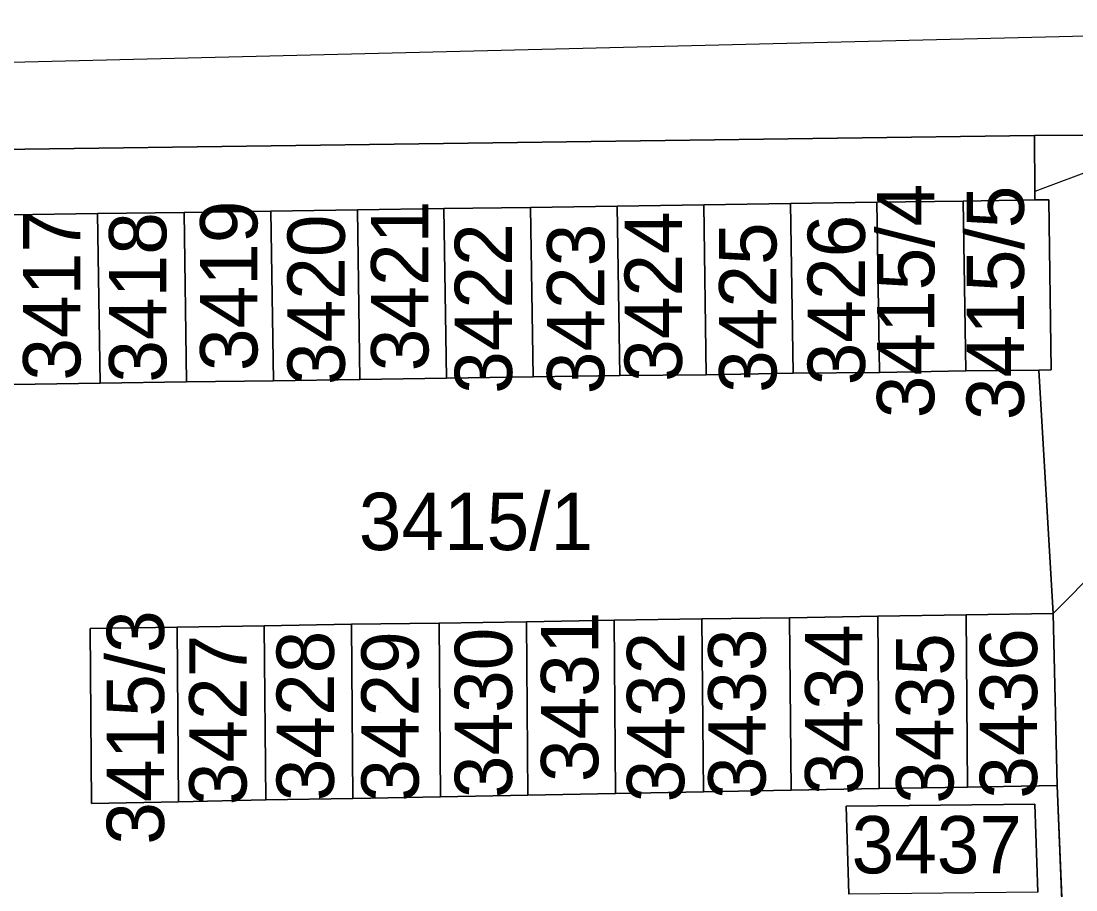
# Model space of a CAD drawing. Extents: x -264070 to -262271, y -1238894 to -1238141.
# Drawn here: x -262788.62 to -262751.79, y -1238390.24 to -1238359.92 of the extents above; entities that cross this region are included whole.
import ezdxf

# ---------------------------------------------------------------- set-up
doc = ezdxf.new("R2010")
doc.units = 0
for name, color, linetype in [('body_kn', 7, 'Continuous'), ('kladpar_druhypozemkov', 7, 'Continuous'), ('kladpar_hranice', 7, 'Continuous'), ('kladpar_parcelnecisla', 7, 'Continuous'), ('kladpar_plochy', 7, 'Continuous'), ('zappar_hrandruhpozemk', 7, 'Continuous')]:
    doc.layers.add(name, color=color, linetype=linetype)

msp = doc.modelspace()

# ---------------------------------------------------------------- linework, layer by layer
at = {"layer": 'body_kn'}
for p, q in [((-262753.24, -1238363.91), (-262753.24, -1238363.91)), ((-262753.23, -1238365.87), (-262753.23, -1238365.87)), ((-262758.74, -1238366.24), (-262758.74, -1238366.24)), ((-262758.74, -1238366.24), (-262758.74, -1238366.24)), ((-262755.73, -1238366.2), (-262755.73, -1238366.2)), ((-262755.73, -1238366.2), (-262755.73, -1238366.2)), ((-262753.23, -1238366.16), (-262753.23, -1238366.16)), ((-262753.23, -1238366.16), (-262753.23, -1238366.16)), ((-262752.74, -1238366.16), (-262752.74, -1238366.16)), ((-262785.95, -1238366.64), (-262785.95, -1238366.64)), ((-262785.95, -1238366.64), (-262785.95, -1238366.64)), ((-262782.93, -1238366.6), (-262782.93, -1238366.6)), ((-262782.93, -1238366.6), (-262782.93, -1238366.6)), ((-262779.9, -1238366.55), (-262779.9, -1238366.55)), ((-262779.9, -1238366.55), (-262779.9, -1238366.55)), ((-262776.88, -1238366.51), (-262776.88, -1238366.51)), ((-262776.88, -1238366.51), (-262776.88, -1238366.51)), ((-262773.86, -1238366.46), (-262773.86, -1238366.46)), ((-262773.86, -1238366.46), (-262773.86, -1238366.46)), ((-262770.83, -1238366.42), (-262770.83, -1238366.42)), ((-262770.83, -1238366.42), (-262770.83, -1238366.42)), ((-262767.81, -1238366.38), (-262767.81, -1238366.38)), ((-262767.81, -1238366.38), (-262767.81, -1238366.38)), ((-262764.78, -1238366.33), (-262764.78, -1238366.33)), ((-262764.78, -1238366.33), (-262764.78, -1238366.33)), ((-262761.76, -1238366.29), (-262761.76, -1238366.29)), ((-262761.76, -1238366.29), (-262761.76, -1238366.29)), ((-262755.64, -1238372.13), (-262755.64, -1238372.13)), ((-262753.09, -1238372.1), (-262753.09, -1238372.1)), ((-262752.66, -1238372.09), (-262752.66, -1238372.09)), ((-262782.84, -1238372.51), (-262782.84, -1238372.51)), ((-262779.81, -1238372.47), (-262779.81, -1238372.47)), ((-262776.79, -1238372.43), (-262776.79, -1238372.43)), ((-262773.77, -1238372.38), (-262773.77, -1238372.38)), ((-262773.77, -1238372.38), (-262773.77, -1238372.38)), ((-262770.74, -1238372.34), (-262770.74, -1238372.34)), ((-262767.72, -1238372.29), (-262767.72, -1238372.29)), ((-262764.7, -1238372.26), (-262764.7, -1238372.26)), ((-262761.67, -1238372.21), (-262761.67, -1238372.21)), ((-262758.65, -1238372.18), (-262758.65, -1238372.18)), ((-262785.86, -1238372.56), (-262785.86, -1238372.56)), ((-262755.63, -1238380.64), (-262755.63, -1238380.64)), ((-262755.63, -1238380.64), (-262755.63, -1238380.64)), ((-262752.59, -1238380.59), (-262752.59, -1238380.59)), ((-262752.59, -1238380.59), (-262752.59, -1238380.59)), ((-262777.08, -1238380.97), (-262777.08, -1238380.97)), ((-262777.08, -1238380.97), (-262777.08, -1238380.97)), ((-262774.03, -1238380.93), (-262774.03, -1238380.93)), ((-262774.03, -1238380.93), (-262774.03, -1238380.93)), ((-262770.97, -1238380.88), (-262770.97, -1238380.88)), ((-262770.97, -1238380.88), (-262770.97, -1238380.88)), ((-262767.92, -1238380.83), (-262767.92, -1238380.83)), ((-262767.92, -1238380.83), (-262767.92, -1238380.83)), ((-262764.85, -1238380.78), (-262764.85, -1238380.78)), ((-262764.85, -1238380.78), (-262764.85, -1238380.78)), ((-262761.79, -1238380.74), (-262761.79, -1238380.74)), ((-262761.79, -1238380.74), (-262761.79, -1238380.74)), ((-262758.71, -1238380.69), (-262758.71, -1238380.69)), ((-262758.71, -1238380.69), (-262758.71, -1238380.69)), ((-262786.21, -1238381.12), (-262786.21, -1238381.12)), ((-262783.17, -1238381.07), (-262783.17, -1238381.07)), ((-262783.17, -1238381.07), (-262783.17, -1238381.07)), ((-262780.13, -1238381.02), (-262780.13, -1238381.02)), ((-262780.13, -1238381.02), (-262780.13, -1238381.02)), ((-262767.87, -1238386.87), (-262767.87, -1238386.87)), ((-262764.8, -1238386.82), (-262764.8, -1238386.82)), ((-262761.74, -1238386.76), (-262761.74, -1238386.76)), ((-262758.66, -1238386.7), (-262758.66, -1238386.7)), ((-262755.58, -1238386.65), (-262755.58, -1238386.65)), ((-262752.45, -1238386.59), (-262752.45, -1238386.59)), ((-262786.16, -1238387.22), (-262786.16, -1238387.22)), ((-262783.12, -1238387.16), (-262783.12, -1238387.16)), ((-262780.08, -1238387.1), (-262780.08, -1238387.1)), ((-262777.04, -1238387.05), (-262777.04, -1238387.05)), ((-262773.98, -1238386.99), (-262773.98, -1238386.99)), ((-262770.93, -1238386.93), (-262770.93, -1238386.93)), ((-262753.23, -1238387.25), (-262753.23, -1238387.25)), ((-262753.23, -1238387.25), (-262753.23, -1238387.25)), ((-262759.82, -1238387.32), (-262759.82, -1238387.32))]:
    msp.add_line(p, q, dxfattribs=at)
at = {"layer": 'kladpar_druhypozemkov'}
for p, q in [((-262758.06, -1238367.62), (-262758.06, -1238367.62)), ((-262755.05, -1238367.71), (-262755.05, -1238367.71)), ((-262778.95, -1238369.46), (-262778.95, -1238369.46)), ((-262767.05, -1238369.46), (-262767.05, -1238369.46)), ((-262764, -1238369.42), (-262764, -1238369.42)), ((-262760.87, -1238369.46), (-262760.87, -1238369.46)), ((-262785.09, -1238369.87), (-262785.09, -1238369.87)), ((-262781.91, -1238369.62), (-262781.91, -1238369.62)), ((-262775.9, -1238369.62), (-262775.9, -1238369.62)), ((-262772.98, -1238369.62), (-262772.98, -1238369.62)), ((-262769.89, -1238369.96), (-262769.89, -1238369.96)), ((-262788.01, -1238370), (-262788.01, -1238370)), ((-262772.92, -1238376.11), (-262772.92, -1238376.11)), ((-262773.19, -1238383.94), (-262773.19, -1238383.94)), ((-262760.58, -1238383.78), (-262760.58, -1238383.78)), ((-262754.65, -1238383.94), (-262754.65, -1238383.94)), ((-262785.51, -1238384.22), (-262785.51, -1238384.22)), ((-262782.29, -1238384.28), (-262782.29, -1238384.28)), ((-262779.33, -1238384.07), (-262779.33, -1238384.07)), ((-262776.11, -1238384.03), (-262776.11, -1238384.03)), ((-262770.14, -1238384.07), (-262770.14, -1238384.07)), ((-262767.09, -1238384.03), (-262767.09, -1238384.03)), ((-262764.25, -1238384.32), (-262764.25, -1238384.32)), ((-262757.87, -1238384.03), (-262757.87, -1238384.03)), ((-262756.82, -1238387.87), (-262756.82, -1238387.87))]:
    msp.add_line(p, q, dxfattribs=at)
at = {"layer": 'kladpar_hranice'}
msp.add_line((-262776.79, -1238372.43), (-262773.77, -1238372.38), dxfattribs=at)
for points in [[(-262580.86, -1238358.78), (-262612.05, -1238360.28), (-262650.93, -1238361.16), (-262712.86, -1238362.92), (-262719.53, -1238363.11), (-262742.16, -1238363.83), (-262747.97, -1238363.88), (-262753.24, -1238363.91), (-262801.4, -1238364.57), (-262802.26, -1238363.61), (-262803.37, -1238362.83), (-262804.58, -1238362.3), (-262805.72, -1238361.97), (-262807.34, -1238361.81), (-262809.08, -1238361.87), (-262832.28, -1238362.71), (-262885.17, -1238364.02), (-262887.84, -1238364.09), (-262909.11, -1238364.61), (-262911.65, -1238364.56), (-262917.73, -1238364.43)], [(-262801.4, -1238364.57), (-262753.24, -1238363.91), (-262753.23, -1238365.87), (-262753.23, -1238366.16), (-262755.73, -1238366.2), (-262758.74, -1238366.24), (-262761.76, -1238366.29), (-262764.78, -1238366.33), (-262767.81, -1238366.38), (-262770.83, -1238366.42), (-262773.86, -1238366.46), (-262776.88, -1238366.51), (-262779.9, -1238366.55), (-262782.93, -1238366.6), (-262785.95, -1238366.64), (-262788.97, -1238366.68)], [(-262749.29, -1238464.34), (-262752.45, -1238386.59), (-262752.59, -1238380.59), (-262753.09, -1238372.1), (-262752.66, -1238372.09), (-262752.74, -1238366.16), (-262753.23, -1238366.16), (-262753.23, -1238365.87), (-262753.24, -1238363.91), (-262747.97, -1238363.88), (-262747.99, -1238366.99), (-262748.01, -1238369.71), (-262748.03, -1238372.89), (-262748.05, -1238376.02), (-262745.22, -1238375.9), (-262742.02, -1238375.77), (-262729.38, -1238375.23)], [(-262758.74, -1238366.24), (-262758.65, -1238372.18), (-262761.67, -1238372.21), (-262761.76, -1238366.29), (-262758.74, -1238366.24)], [(-262755.73, -1238366.2), (-262755.64, -1238372.13), (-262758.65, -1238372.18), (-262758.74, -1238366.24), (-262755.73, -1238366.2)], [(-262753.23, -1238366.16), (-262752.74, -1238366.16), (-262752.66, -1238372.09), (-262753.09, -1238372.1), (-262755.64, -1238372.13), (-262755.73, -1238366.2), (-262753.23, -1238366.16)], [(-262785.95, -1238366.64), (-262785.86, -1238372.56), (-262788.89, -1238372.6), (-262788.97, -1238366.68), (-262785.95, -1238366.64)], [(-262782.93, -1238366.6), (-262782.84, -1238372.51), (-262785.86, -1238372.56), (-262785.95, -1238366.64), (-262782.93, -1238366.6)], [(-262779.9, -1238366.55), (-262779.81, -1238372.47), (-262782.84, -1238372.51), (-262782.93, -1238366.6), (-262779.9, -1238366.55)], [(-262776.88, -1238366.51), (-262776.79, -1238372.43), (-262779.81, -1238372.47), (-262779.9, -1238366.55), (-262776.88, -1238366.51)], [(-262773.86, -1238366.46), (-262773.77, -1238372.38), (-262776.79, -1238372.43), (-262776.88, -1238366.51), (-262773.86, -1238366.46)], [(-262770.83, -1238366.42), (-262770.74, -1238372.34), (-262773.77, -1238372.38), (-262773.86, -1238366.46), (-262770.83, -1238366.42)], [(-262767.81, -1238366.38), (-262767.72, -1238372.29), (-262770.74, -1238372.34), (-262770.83, -1238366.42), (-262767.81, -1238366.38)], [(-262764.78, -1238366.33), (-262764.7, -1238372.26), (-262767.72, -1238372.29), (-262767.81, -1238366.38), (-262764.78, -1238366.33)], [(-262761.76, -1238366.29), (-262761.67, -1238372.21), (-262764.7, -1238372.26), (-262764.78, -1238366.33), (-262761.76, -1238366.29)], [(-262773.77, -1238372.38), (-262770.74, -1238372.34), (-262767.72, -1238372.29), (-262764.7, -1238372.26), (-262761.67, -1238372.21), (-262758.65, -1238372.18), (-262755.64, -1238372.13), (-262753.09, -1238372.1), (-262752.59, -1238380.59), (-262755.63, -1238380.64), (-262758.71, -1238380.69), (-262761.79, -1238380.74), (-262764.85, -1238380.78), (-262767.92, -1238380.83), (-262770.97, -1238380.88), (-262774.03, -1238380.93), (-262777.08, -1238380.97), (-262780.13, -1238381.02), (-262783.17, -1238381.07), (-262786.21, -1238381.12), (-262786.16, -1238387.22), (-262783.12, -1238387.16), (-262780.08, -1238387.1), (-262777.04, -1238387.05), (-262773.98, -1238386.99), (-262770.93, -1238386.93), (-262767.87, -1238386.87), (-262764.8, -1238386.82), (-262761.74, -1238386.76), (-262758.66, -1238386.7), (-262755.58, -1238386.65), (-262752.45, -1238386.59), (-262749.29, -1238464.34)], [(-262788.89, -1238372.6), (-262785.86, -1238372.56), (-262782.84, -1238372.51), (-262779.81, -1238372.47), (-262776.79, -1238372.43)], [(-262755.63, -1238380.64), (-262755.58, -1238386.65), (-262758.66, -1238386.7), (-262758.71, -1238380.69), (-262755.63, -1238380.64)], [(-262752.59, -1238380.59), (-262752.45, -1238386.59), (-262755.58, -1238386.65), (-262755.63, -1238380.64), (-262752.59, -1238380.59)], [(-262777.08, -1238380.97), (-262777.04, -1238387.05), (-262780.08, -1238387.1), (-262780.13, -1238381.02), (-262777.08, -1238380.97)], [(-262774.03, -1238380.93), (-262773.98, -1238386.99), (-262777.04, -1238387.05), (-262777.08, -1238380.97), (-262774.03, -1238380.93)], [(-262770.97, -1238380.88), (-262770.93, -1238386.93), (-262773.98, -1238386.99), (-262774.03, -1238380.93), (-262770.97, -1238380.88)], [(-262767.92, -1238380.83), (-262767.87, -1238386.87), (-262770.93, -1238386.93), (-262770.97, -1238380.88), (-262767.92, -1238380.83)], [(-262764.85, -1238380.78), (-262764.8, -1238386.82), (-262767.87, -1238386.87), (-262767.92, -1238380.83), (-262764.85, -1238380.78)], [(-262761.79, -1238380.74), (-262761.74, -1238386.76), (-262764.8, -1238386.82), (-262764.85, -1238380.78), (-262761.79, -1238380.74)], [(-262758.71, -1238380.69), (-262758.66, -1238386.7), (-262761.74, -1238386.76), (-262761.79, -1238380.74), (-262758.71, -1238380.69)], [(-262783.17, -1238381.07), (-262783.12, -1238387.16), (-262786.16, -1238387.22), (-262786.21, -1238381.12), (-262783.17, -1238381.07)], [(-262780.13, -1238381.02), (-262780.08, -1238387.1), (-262783.12, -1238387.16), (-262783.17, -1238381.07), (-262780.13, -1238381.02)], [(-262753.23, -1238387.25), (-262753.12, -1238390.32), (-262759.72, -1238390.39), (-262759.82, -1238387.32), (-262753.23, -1238387.25)], [(-262753.12, -1238390.32), (-262753.23, -1238387.25), (-262759.82, -1238387.32), (-262759.72, -1238390.39)]]:
    msp.add_lwpolyline(points, dxfattribs=at)
at = {"layer": 'kladpar_plochy'}
for p, q in [((-262801.4, -1238364.57), (-262753.24, -1238363.91)), ((-262753.24, -1238363.91), (-262753.23, -1238365.87)), ((-262753.23, -1238365.87), (-262753.23, -1238366.16)), ((-262758.74, -1238366.24), (-262761.76, -1238366.29)), ((-262755.73, -1238366.2), (-262758.74, -1238366.24)), ((-262753.23, -1238366.16), (-262755.73, -1238366.2)), ((-262785.95, -1238366.64), (-262788.97, -1238366.68)), ((-262782.93, -1238366.6), (-262785.95, -1238366.64)), ((-262779.9, -1238366.55), (-262782.93, -1238366.6)), ((-262776.88, -1238366.51), (-262779.9, -1238366.55)), ((-262773.86, -1238366.46), (-262776.88, -1238366.51)), ((-262770.83, -1238366.42), (-262773.86, -1238366.46)), ((-262767.81, -1238366.38), (-262770.83, -1238366.42)), ((-262764.78, -1238366.33), (-262767.81, -1238366.38)), ((-262761.76, -1238366.29), (-262764.78, -1238366.33)), ((-262758.65, -1238372.18), (-262755.64, -1238372.13)), ((-262755.64, -1238372.13), (-262753.09, -1238372.1)), ((-262753.09, -1238372.1), (-262752.59, -1238380.59)), ((-262785.86, -1238372.56), (-262782.84, -1238372.51)), ((-262782.84, -1238372.51), (-262779.81, -1238372.47)), ((-262779.81, -1238372.47), (-262776.79, -1238372.43)), ((-262776.79, -1238372.43), (-262773.77, -1238372.38)), ((-262773.77, -1238372.38), (-262770.74, -1238372.34)), ((-262770.74, -1238372.34), (-262767.72, -1238372.29)), ((-262767.72, -1238372.29), (-262764.7, -1238372.26)), ((-262764.7, -1238372.26), (-262761.67, -1238372.21)), ((-262761.67, -1238372.21), (-262758.65, -1238372.18)), ((-262788.89, -1238372.6), (-262785.86, -1238372.56)), ((-262755.63, -1238380.64), (-262758.71, -1238380.69)), ((-262752.59, -1238380.59), (-262755.63, -1238380.64)), ((-262777.08, -1238380.97), (-262780.13, -1238381.02)), ((-262774.03, -1238380.93), (-262777.08, -1238380.97)), ((-262770.97, -1238380.88), (-262774.03, -1238380.93)), ((-262767.92, -1238380.83), (-262770.97, -1238380.88)), ((-262764.85, -1238380.78), (-262767.92, -1238380.83)), ((-262761.79, -1238380.74), (-262764.85, -1238380.78)), ((-262758.71, -1238380.69), (-262761.79, -1238380.74)), ((-262783.17, -1238381.07), (-262786.21, -1238381.12)), ((-262786.21, -1238381.12), (-262786.16, -1238387.22)), ((-262780.13, -1238381.02), (-262783.17, -1238381.07)), ((-262770.93, -1238386.93), (-262767.87, -1238386.87)), ((-262767.87, -1238386.87), (-262764.8, -1238386.82)), ((-262764.8, -1238386.82), (-262761.74, -1238386.76)), ((-262761.74, -1238386.76), (-262758.66, -1238386.7)), ((-262758.66, -1238386.7), (-262755.58, -1238386.65)), ((-262755.58, -1238386.65), (-262752.45, -1238386.59)), ((-262752.45, -1238386.59), (-262749.29, -1238464.34)), ((-262786.16, -1238387.22), (-262783.12, -1238387.16)), ((-262783.12, -1238387.16), (-262780.08, -1238387.1)), ((-262780.08, -1238387.1), (-262777.04, -1238387.05)), ((-262777.04, -1238387.05), (-262773.98, -1238386.99)), ((-262773.98, -1238386.99), (-262770.93, -1238386.93)), ((-262753.23, -1238387.25), (-262759.82, -1238387.32)), ((-262753.12, -1238390.32), (-262753.23, -1238387.25)), ((-262759.82, -1238387.32), (-262759.72, -1238390.39))]:
    msp.add_line(p, q, dxfattribs=at)
for points in [[(-262580.86, -1238358.78), (-262612.05, -1238360.28), (-262650.93, -1238361.16), (-262712.86, -1238362.92), (-262719.53, -1238363.11), (-262742.16, -1238363.83), (-262747.97, -1238363.88), (-262753.24, -1238363.91), (-262801.4, -1238364.57), (-262802.26, -1238363.61), (-262803.37, -1238362.83), (-262804.58, -1238362.3), (-262805.72, -1238361.97), (-262807.34, -1238361.81), (-262809.08, -1238361.87), (-262832.28, -1238362.71), (-262885.17, -1238364.02), (-262887.84, -1238364.09), (-262909.11, -1238364.61), (-262911.65, -1238364.56), (-262917.73, -1238364.43)], [(-262749.29, -1238464.34), (-262752.45, -1238386.59), (-262752.59, -1238380.59), (-262753.09, -1238372.1), (-262752.66, -1238372.09), (-262752.74, -1238366.16), (-262753.23, -1238366.16), (-262753.23, -1238365.87), (-262753.24, -1238363.91), (-262747.97, -1238363.88), (-262747.99, -1238366.99), (-262748.01, -1238369.71), (-262748.03, -1238372.89), (-262748.05, -1238376.02), (-262745.22, -1238375.9), (-262742.02, -1238375.77), (-262729.38, -1238375.23), (-262727.62, -1238375.13), (-262720.72, -1238374.82)]]:
    msp.add_lwpolyline(points, dxfattribs=at)
for points in [[(-262758.74, -1238366.24), (-262758.65, -1238372.18), (-262761.67, -1238372.21), (-262761.76, -1238366.29)], [(-262755.73, -1238366.2), (-262755.64, -1238372.13), (-262758.65, -1238372.18), (-262758.74, -1238366.24)], [(-262753.23, -1238366.16), (-262752.74, -1238366.16), (-262752.66, -1238372.09), (-262753.09, -1238372.1), (-262755.64, -1238372.13), (-262755.73, -1238366.2)], [(-262785.95, -1238366.64), (-262785.86, -1238372.56), (-262788.89, -1238372.6), (-262788.97, -1238366.68)], [(-262782.93, -1238366.6), (-262782.84, -1238372.51), (-262785.86, -1238372.56), (-262785.95, -1238366.64)], [(-262779.9, -1238366.55), (-262779.81, -1238372.47), (-262782.84, -1238372.51), (-262782.93, -1238366.6)], [(-262776.88, -1238366.51), (-262776.79, -1238372.43), (-262779.81, -1238372.47), (-262779.9, -1238366.55)], [(-262773.86, -1238366.46), (-262773.77, -1238372.38), (-262776.79, -1238372.43), (-262776.88, -1238366.51)], [(-262770.83, -1238366.42), (-262770.74, -1238372.34), (-262773.77, -1238372.38), (-262773.86, -1238366.46)], [(-262767.81, -1238366.38), (-262767.72, -1238372.29), (-262770.74, -1238372.34), (-262770.83, -1238366.42)], [(-262764.78, -1238366.33), (-262764.7, -1238372.26), (-262767.72, -1238372.29), (-262767.81, -1238366.38)], [(-262761.76, -1238366.29), (-262761.67, -1238372.21), (-262764.7, -1238372.26), (-262764.78, -1238366.33)], [(-262755.63, -1238380.64), (-262755.58, -1238386.65), (-262758.66, -1238386.7), (-262758.71, -1238380.69)], [(-262752.59, -1238380.59), (-262752.45, -1238386.59), (-262755.58, -1238386.65), (-262755.63, -1238380.64)], [(-262777.08, -1238380.97), (-262777.04, -1238387.05), (-262780.08, -1238387.1), (-262780.13, -1238381.02)], [(-262774.03, -1238380.93), (-262773.98, -1238386.99), (-262777.04, -1238387.05), (-262777.08, -1238380.97)], [(-262770.97, -1238380.88), (-262770.93, -1238386.93), (-262773.98, -1238386.99), (-262774.03, -1238380.93)], [(-262767.92, -1238380.83), (-262767.87, -1238386.87), (-262770.93, -1238386.93), (-262770.97, -1238380.88)], [(-262764.85, -1238380.78), (-262764.8, -1238386.82), (-262767.87, -1238386.87), (-262767.92, -1238380.83)], [(-262761.79, -1238380.74), (-262761.74, -1238386.76), (-262764.8, -1238386.82), (-262764.85, -1238380.78)], [(-262758.71, -1238380.69), (-262758.66, -1238386.7), (-262761.74, -1238386.76), (-262761.79, -1238380.74)], [(-262783.17, -1238381.07), (-262783.12, -1238387.16), (-262786.16, -1238387.22), (-262786.21, -1238381.12)], [(-262780.13, -1238381.02), (-262780.08, -1238387.1), (-262783.12, -1238387.16), (-262783.17, -1238381.07)], [(-262753.23, -1238387.25), (-262753.12, -1238390.32), (-262759.72, -1238390.39), (-262759.82, -1238387.32)]]:
    msp.add_lwpolyline(points, close=True, dxfattribs=at)
at = {"layer": 'zappar_hrandruhpozemk'}
for p, q in [((-262807.34, -1238361.81), (-262742.04, -1238360.21)), ((-262747.97, -1238363.88), (-262753.23, -1238365.87)), ((-262748.05, -1238376.02), (-262752.59, -1238380.59))]:
    msp.add_line(p, q, dxfattribs=at)

# ---------------------------------------------------------------- texts
at = {"layer": 'kladpar_parcelnecisla'}
for s, p in [('3415/4', (-262756.74, -1238373.778)), ('3415/5', (-262753.61, -1238373.843)), ('3419', (-262780.37, -1238372.133)), ('3421', (-262774.4, -1238372.14)), ('3424', (-262765.55, -1238372.509)), ('3417', (-262786.55, -1238372.466)), ('3418', (-262783.55, -1238372.537)), ('3420', (-262777.32, -1238372.62)), ('3426', (-262759.16, -1238372.629)), ('3422', (-262771.48, -1238372.926)), ('3423', (-262768.26, -1238372.941)), ('3425', (-262762.25, -1238372.894)), ('3415/3', (-262783.63, -1238388.66)), ('3431', (-262768.47, -1238386.475)), ('3428', (-262777.7, -1238387.143)), ('3429', (-262774.74, -1238387.159)), ('3430', (-262771.48, -1238387.036)), ('3432', (-262765.47, -1238387.181)), ('3433', (-262762.63, -1238387.067)), ('3434', (-262759.25, -1238386.925)), ('3436', (-262753.15, -1238387.055)), ('3427', (-262780.75, -1238387.282)), ('3435', (-262756.07, -1238387.23))]:
    msp.add_text(s, height=2, rotation=90, dxfattribs=at).set_placement(p)
for s, p in [('3415/1', (-262776.829, -1238378.38)), ('3437', (-262759.627, -1238389.66))]:
    msp.add_text(s, height=2, dxfattribs=at).set_placement(p)

doc.saveas('drawing.dxf')
